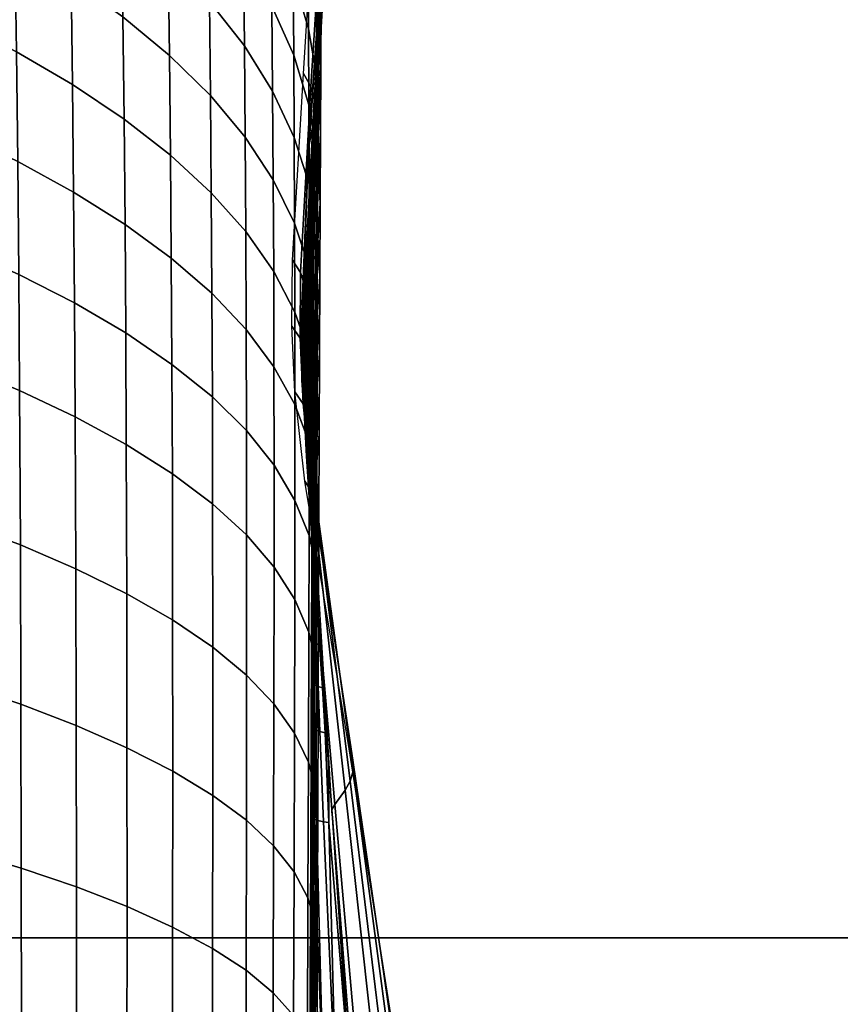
# Model space of a CAD drawing. Header units: millimetres. Extents: x 422 to 799, y -530 to 0.
# Tile 501 of 656: x 655 to 667, y -225 to -210. Entities that reach past the tile are written whole.
import ezdxf

# ---------------------------------------------------------------- set-up
doc = ezdxf.new("R2010")
doc.units = ezdxf.units.MM
doc.header["$MEASUREMENT"] = 0
for name, color, linetype in [('Coperchio', 4, 'Continuous'), ('sanitari', 7, 'Continuous'), ('Sifone', 11, 'Continuous')]:
    doc.layers.add(name, color=color, linetype=linetype)

msp = doc.modelspace()

# ---------------------------------------------------------------- meshes
at = {"layer": 'Coperchio'}
mesh = msp.add_polyface(dxfattribs=at)
corners = [(720.928, -217.993, 36.351), (708.495, -218.007, 36.785), (708.502, -243.373, 36.775), (720.932, -243.36, 36.326), (733.33, -217.977, 35.759), (733.334, -243.344, 35.716), (739.514, -217.968, 35.374), (739.519, -243.335, 35.323), (720.926, -192.688, 36.383), (708.492, -192.702, 36.792), (733.328, -192.672, 35.818), (739.511, -192.664, 35.444), (720.927, -167.384, 36.426), (708.49, -167.398, 36.799), (733.328, -167.369, 35.898), (739.508, -167.36, 35.537), (702.621, -220.683, 36.959), (701.935, -237.247, 36.976), (704.04, -170.97, 36.914), (703.657, -187.543, 36.928), (703.189, -204.115, 36.943), (721.077, -210.057, 40.257), (721.085, -232.587, 40.233), (708.618, -232.598, 40.677), (708.609, -210.068, 40.685), (733.541, -210.045, 39.67), (733.55, -232.574, 39.626), (721.067, -187.53, 40.288), (708.6, -187.539, 40.692), (733.533, -187.519, 39.727), (721.057, -165.006, 40.328), (708.589, -165.013, 40.698), (733.524, -164.997, 39.801), (701.989, -238.47, 40.875), (702.674, -222.185, 40.859), (703.24, -205.895, 40.843), (703.706, -189.602, 40.828), (704.088, -173.306, 40.815), (708.626, -255.131, 40.667), (698.692, -231.424, 40.971), (698.689, -190.648, 40.962), (701.931, -190.648, 40.877), (692.207, -231.424, 41.146), (692.205, -190.647, 41.124), (679.237, -231.424, 41.452), (679.235, -190.646, 41.407), (653.293, -231.423, 41.858), (653.292, -190.644, 41.784), (640.321, -231.423, 41.957), (640.32, -190.644, 41.875), (692.207, -272.201, 41.124), (704.088, -173.306, 40.815), (703.706, -189.602, 40.828), (703.24, -205.895, 40.843), (701.934, -231.424, 40.879), (702.674, -222.185, 40.859), (701.927, -149.873, 40.856), (701.989, -238.47, 40.875), (701.169, -254.748, 40.892), (698.591, -190.65, 37.064), (701.83, -190.65, 36.978), (701.842, -149.875, 36.957), (698.603, -149.876, 37.028), (692.114, -190.651, 37.225), (692.125, -149.878, 37.163), (679.161, -190.653, 37.508), (679.17, -149.882, 37.399), (653.256, -190.656, 37.884), (653.26, -149.886, 37.715), (692.109, -231.424, 37.247), (698.586, -231.424, 37.073), (679.157, -231.425, 37.552), (653.255, -231.426, 37.958), (692.11, -272.197, 37.226), (704.04, -170.97, 36.914), (703.657, -187.543, 36.928), (702.621, -220.683, 36.959), (701.824, -231.423, 36.98), (703.189, -204.115, 36.943), (701.935, -237.247, 36.976), (701.111, -253.804, 36.993)]
mesh.append_faces([[corners[k] for k in face] for face in [(0, 1, 2, 3), (4, 0, 3, 5), (6, 4, 5, 7), (8, 9, 1, 0), (10, 8, 0, 4), (11, 10, 4, 6), (12, 13, 9, 8), (14, 12, 8, 10), (15, 14, 10, 11), (2, 16, 17, 17), (9, 18, 19, 19), (9, 19, 20, 20), (1, 20, 16, 16), (1, 16, 2, 2), (9, 13, 18, 18), (20, 1, 9, 9), (21, 22, 23, 24), (25, 26, 22, 21), (27, 21, 24, 28), (29, 25, 21, 27), (30, 27, 28, 31), (32, 29, 27, 30), (33, 34, 23, 23), (35, 24, 34, 34), (36, 37, 28, 28), (36, 28, 35, 35), (23, 38, 33, 33), (28, 24, 35, 35), (34, 24, 23, 23), (31, 28, 37, 37), (39, 40, 41, 41), (42, 43, 40, 39), (44, 45, 43, 42), (46, 47, 45, 44), (48, 49, 47, 46), (50, 42, 39, 39), (41, 51, 52, 52), (52, 53, 41, 41), (54, 41, 55, 55), (41, 56, 51, 51), (55, 41, 53, 53), (39, 54, 57, 57), (55, 57, 54, 54), (57, 58, 39, 39), (54, 39, 41, 41), (59, 60, 61, 62), (63, 59, 62, 64), (65, 63, 64, 66), (67, 65, 66, 68), (69, 70, 59, 63), (71, 69, 63, 65), (72, 71, 65, 67), (73, 70, 69, 69), (74, 60, 75, 75), (76, 60, 77, 77), (60, 78, 75, 75), (79, 76, 77, 77), (78, 60, 76, 76), (77, 60, 59, 70), (79, 77, 70, 70), (70, 80, 79, 79)]])
at = {"layer": 'sanitari'}
mesh = msp.add_polyface(dxfattribs=at)
corners = [(669.89, -233.563, -13.253), (640.358, -233.563, -13.253), (640.358, -265.132, -13.253), (669.89, -265.132, -13.253), (669.89, -201.994, -13.253), (640.358, -201.994, -13.253), (699.423, -233.563, -13.253), (699.423, -265.132, -13.253), (699.423, -201.994, -13.253), (728.956, -233.563, -13.253), (728.956, -265.132, -13.253), (676.236, -224.06, -277.339), (654.433, -224.06, -277.339), (654.433, -192.052, -276.188), (676.236, -192.052, -276.188), (676.236, -256.069, -278.49), (654.433, -256.069, -278.49), (676.236, -288.077, -279.641), (654.433, -288.077, -279.641), (697.834, -239.855, -277.907), (697.136, -271.365, -279.04), (698.039, -208.117, -276.766), (697.362, -263.489, -278.757), (697.553, -255.611, -278.474), (697.709, -247.733, -278.19), (697.928, -231.921, -277.622), (697.992, -223.986, -277.336), (698.029, -216.052, -277.051), (705.341, -223.901, -277.026), (701.642, -223.941, -277.259), (701.656, -198.039, -276.327), (705.342, -197.957, -276.093), (709.08, -223.867, -276.63), (709.069, -197.879, -275.695), (712.848, -223.838, -276.067), (712.826, -197.806, -275.13), (716.635, -223.815, -275.332), (716.601, -197.74, -274.392), (720.429, -223.798, -274.419), (720.384, -197.679, -273.477), (705.195, -239.83, -277.599), (701.49, -239.84, -277.831), (708.939, -239.826, -277.205), (712.713, -239.827, -276.644), (716.505, -239.835, -275.91), (720.305, -239.849, -275), (704.923, -255.652, -278.168), (701.214, -255.629, -278.399), (708.672, -255.681, -277.776), (712.45, -255.717, -277.217), (716.246, -255.758, -276.486), (720.049, -255.806, -275.578), (704.264, -279.045, -279.01), (700.55, -278.967, -279.238), (708.016, -279.129, -278.621), (711.797, -279.22, -278.066), (715.597, -279.317, -277.338), (719.404, -279.421, -276.436), (697.992, -223.986, -277.336), (698.029, -216.052, -277.051), (698.039, -208.117, -276.766), (697.834, -239.855, -277.907), (697.928, -231.921, -277.622), (697.553, -255.611, -278.474), (697.709, -247.733, -278.19), (697.136, -271.365, -279.04), (697.362, -263.489, -278.757)]
mesh.append_faces([[corners[k] for k in face] for face in [(0, 1, 2, 3), (4, 5, 1, 0), (6, 0, 3, 7), (8, 4, 0, 6), (9, 6, 7, 10), (8, 6, 9, 9), (11, 12, 13, 14), (15, 16, 12, 11), (17, 18, 16, 15), (15, 11, 19, 19), (17, 15, 20, 20), (14, 21, 11, 11), (20, 15, 22, 22), (23, 22, 15, 15), (23, 15, 24, 24), (15, 19, 24, 24), (11, 25, 19, 19), (26, 25, 11, 11), (11, 27, 26, 26), (21, 27, 11, 11), (28, 29, 30, 31), (32, 28, 31, 33), (34, 32, 33, 35), (36, 34, 35, 37), (38, 36, 37, 39), (40, 41, 29, 28), (42, 40, 28, 32), (43, 42, 32, 34), (44, 43, 34, 36), (45, 44, 36, 38), (46, 47, 41, 40), (48, 46, 40, 42), (49, 48, 42, 43), (50, 49, 43, 44), (51, 50, 44, 45), (52, 53, 47, 46), (54, 52, 46, 48), (55, 54, 48, 49), (56, 55, 49, 50), (57, 56, 50, 51), (29, 58, 59, 59), (29, 59, 60, 60), (41, 61, 62, 62), (47, 63, 64, 64), (41, 64, 61, 61), (29, 62, 58, 58), (53, 65, 66, 66), (47, 66, 63, 63), (29, 60, 30, 30), (41, 62, 29, 29), (53, 66, 47, 47), (41, 47, 64, 64)]])
at = {"layer": 'Sifone', "color": 150}
mesh = msp.add_polyface(dxfattribs=at)
corners = [(653.758, -206.595, -326.673), (653.725, -205.007, -325.291), (652.74, -204.468, -326.185), (652.775, -206.088, -327.59), (654.688, -207.135, -325.705), (654.658, -205.58, -324.348), (655.559, -207.709, -324.685), (655.531, -206.191, -323.355), (649.627, -206.51, -331.464), (649.59, -204.759, -330.047), (648.561, -204.41, -330.717), (648.6, -206.183, -332.148), (650.721, -206.896, -330.675), (650.685, -205.171, -329.276), (651.783, -207.311, -329.839), (651.749, -205.614, -328.457), (652.807, -207.756, -328.952), (653.788, -208.231, -328.013), (654.716, -208.737, -327.022), (655.583, -209.277, -325.979), (646.528, -207.46, -334.807), (646.491, -205.603, -333.406), (645.413, -205.347, -333.983), (645.451, -207.224, -335.393), (647.59, -207.719, -334.185), (647.554, -205.881, -332.795), (648.635, -208, -333.526), (649.661, -208.305, -332.83), (650.753, -208.664, -332.026), (651.813, -209.052, -331.173), (652.836, -209.468, -330.268), (653.814, -209.913, -329.311), (654.74, -210.387, -328.299), (655.605, -210.892, -327.234), (646.562, -209.359, -336.151), (645.485, -209.14, -336.746), (647.622, -209.598, -335.52), (648.666, -209.858, -334.852), (649.691, -210.141, -334.144), (650.781, -210.476, -333.326), (651.839, -210.838, -332.458), (652.86, -211.226, -331.538), (653.836, -211.64, -330.564), (654.759, -212.083, -329.534), (655.622, -212.554, -328.45), (646.591, -211.297, -337.44), (645.515, -211.096, -338.042), (647.65, -211.517, -336.801), (648.693, -211.758, -336.123), (649.716, -212.02, -335.405), (650.805, -212.331, -334.576), (651.862, -212.667, -333.695), (652.88, -213.027, -332.761), (653.854, -213.413, -331.771), (654.776, -213.824, -330.725), (655.636, -214.263, -329.624), (646.616, -213.276, -338.672), (645.541, -213.092, -339.281), (647.675, -213.478, -338.026), (648.716, -213.7, -337.341), (649.738, -213.942, -336.614), (650.826, -214.229, -335.774), (651.881, -214.54, -334.882), (652.897, -214.874, -333.935), (653.869, -215.231, -332.931), (654.789, -215.612, -331.871), (646.644, -215.9, -340.184), (645.571, -215.738, -340.799)]
mesh.append_faces([[corners[k] for k in face] for face in [(0, 1, 2, 3), (4, 5, 1, 0), (6, 7, 5, 4), (8, 9, 10, 11), (12, 13, 9, 8), (14, 15, 13, 12), (16, 3, 15, 14), (17, 0, 3, 16), (18, 4, 0, 17), (19, 6, 4, 18), (20, 21, 22, 23), (24, 25, 21, 20), (26, 11, 25, 24), (27, 8, 11, 26), (28, 12, 8, 27), (29, 14, 12, 28), (30, 16, 14, 29), (31, 17, 16, 30), (32, 18, 17, 31), (33, 19, 18, 32), (34, 20, 23, 35), (36, 24, 20, 34), (37, 26, 24, 36), (38, 27, 26, 37), (39, 28, 27, 38), (40, 29, 28, 39), (41, 30, 29, 40), (42, 31, 30, 41), (43, 32, 31, 42), (44, 33, 32, 43), (45, 34, 35, 46), (47, 36, 34, 45), (48, 37, 36, 47), (49, 38, 37, 48), (50, 39, 38, 49), (51, 40, 39, 50), (52, 41, 40, 51), (53, 42, 41, 52), (54, 43, 42, 53), (55, 44, 43, 54), (56, 45, 46, 57), (58, 47, 45, 56), (59, 48, 47, 58), (60, 49, 48, 59), (61, 50, 49, 60), (62, 51, 50, 61), (63, 52, 51, 62), (64, 53, 52, 63), (65, 54, 53, 64), (66, 56, 57, 67)]], dxfattribs={"color": 150})
mesh = msp.add_polyface(dxfattribs=at)
corners = [(659.414, -208.977, -300.34), (659.385, -209.555, -304.713), (659.349, -211.673, -304.432), (659.364, -211.094, -300.059), (659.453, -208.375, -295.785), (659.389, -210.492, -295.505), (659.5, -207.822, -291.594), (659.422, -209.938, -291.314), (659.557, -207.269, -287.402), (659.462, -209.385, -287.122), (659.508, -208.784, -282.569), (659.359, -211.501, -286.842), (659.391, -210.899, -282.289), (659.374, -209.697, -307.027), (659.364, -210.439, -307.728), (659.423, -207.162, -303.893), (659.385, -208.973, -306.309), (659.336, -211.762, -279.595), (659.519, -208.678, -279.595), (659.618, -206.668, -282.849), (659.364, -210.439, -307.728), (659.375, -209.608, -307.094), (659.365, -210.261, -307.871), (659.374, -209.697, -307.027), (659.385, -208.973, -306.309), (659.44, -209.643, -309.675), (659.446, -208.717, -308.612), (659.387, -207.775, -309.67), (659.386, -208.747, -310.777), (659.385, -209.769, -311.882), (659.238, -207.846, -311.883), (659.243, -208.915, -313.029), (659.434, -210.618, -310.739), (659.01, -209.225, -315.353), (659.001, -208.059, -314.176), (658.656, -207.21, -315.314), (658.669, -208.421, -316.53), (659.247, -210.034, -314.167), (659.385, -210.842, -312.983), (659.429, -211.644, -311.803), (658.682, -209.683, -317.728), (658.225, -207.63, -317.69), (658.241, -208.937, -318.924), (659.018, -210.442, -316.516), (659.251, -211.205, -315.296), (657.717, -209.612, -321.334), (657.699, -208.212, -320.092), (657.06, -207.51, -321.224), (657.082, -208.952, -322.497), (658.256, -210.295, -320.135), (658.692, -210.997, -318.908), (659.025, -211.711, -317.664), (656.381, -209.847, -324.883), (656.359, -208.316, -323.615), (655.559, -207.709, -324.685), (655.583, -209.277, -325.979), (657.101, -210.444, -323.739), (657.732, -211.063, -322.549), (658.268, -211.704, -321.322), (656.4, -211.426, -326.116), (655.605, -210.892, -327.234), (659.452, -207.837, -307.55), (659.417, -209.651, -307.56), (659.428, -208.818, -306.545), (659.396, -211.459, -309.604), (659.406, -210.531, -308.579), (659.373, -209.809, -307.328), (659.401, -208.208, -305.318), (659.422, -208.121, -305.429), (659.396, -209.734, -307.446), (659.35, -211.595, -309.361), (659.374, -211.532, -309.484), (659.428, -208.818, -306.545), (659.417, -209.651, -307.56), (659.406, -210.531, -308.579), (659.441, -208.027, -305.534), (659.279, -210.924, -257.622), (659.166, -210.725, -254.462), (659.349, -207.848, -254.462), (659.466, -208.056, -257.622), (659.333, -211.129, -260.771), (659.522, -208.274, -260.771), (659.337, -211.334, -263.908), (659.529, -208.494, -263.908), (659.31, -211.53, -267.036), (659.503, -208.708, -267.036), (659.243, -211.869, -273.296), (659.439, -209.082, -273.296), (659.242, -211.997, -276.441), (659.439, -209.226, -276.441), (659.284, -212.091, -279.595), (659.482, -209.333, -279.595)]
mesh.append_faces([[corners[k] for k in face] for face in [(0, 1, 2, 3), (4, 0, 3, 5), (6, 4, 5, 7), (8, 6, 7, 9), (10, 9, 11, 12), (1, 13, 14, 14), (15, 16, 1, 1), (13, 1, 16, 16), (1, 0, 15, 15), (12, 17, 18, 18), (10, 12, 18, 18), (19, 10, 18, 18), (20, 21, 22, 22), (21, 23, 24, 24), (21, 20, 23, 23), (25, 26, 27, 28), (29, 28, 30, 31), (32, 25, 28, 29), (33, 34, 35, 36), (37, 31, 34, 33), (38, 29, 31, 37), (39, 32, 29, 38), (40, 36, 41, 42), (43, 33, 36, 40), (44, 37, 33, 43), (45, 46, 47, 48), (49, 42, 46, 45), (50, 40, 42, 49), (51, 43, 40, 50), (52, 53, 54, 55), (56, 48, 53, 52), (57, 45, 48, 56), (58, 49, 45, 57), (59, 52, 55, 60), (61, 26, 62, 63), (25, 32, 64, 65), (26, 25, 65, 62), (66, 67, 68, 69), (70, 66, 69, 71), (69, 72, 73, 73), (69, 73, 74, 74), (68, 75, 72, 72), (69, 68, 72, 72), (76, 77, 78, 79), (80, 76, 79, 81), (82, 80, 81, 83), (84, 82, 83, 85), (86, 84, 85, 87), (88, 86, 87, 89), (90, 88, 89, 91)]], dxfattribs={"color": 150})
mesh = msp.add_polyface(dxfattribs=at)
corners = [(659.311, -214.37, -308.524), (659.304, -213.791, -304.152), (659.349, -211.673, -304.432), (659.364, -211.094, -300.059), (659.305, -213.212, -299.779), (659.389, -210.492, -295.505), (659.315, -212.609, -295.224), (659.236, -214.171, -290.754), (659.333, -212.055, -291.034), (659.422, -209.938, -291.314), (659.359, -211.501, -286.842), (659.248, -213.617, -286.562), (659.462, -209.385, -287.122), (659.391, -210.899, -282.289), (659.267, -213.015, -282.01), (659.345, -211.965, -309.082), (659.337, -212.746, -309.736), (659.364, -210.439, -307.728), (659.354, -211.195, -308.413), (659.385, -209.555, -304.713), (659.336, -211.762, -279.595), (659.141, -214.848, -279.595), (659.345, -211.965, -309.082), (659.354, -211.195, -308.413), (659.356, -210.933, -308.641), (659.365, -210.261, -307.871), (659.364, -210.439, -307.728), (659.348, -211.626, -309.404), (659.333, -213.069, -310.904), (659.329, -213.538, -310.375), (659.34, -212.339, -310.159), (659.337, -212.746, -309.736), (659.384, -211.967, -314.077), (659.385, -210.842, -312.983), (659.247, -210.034, -314.167), (659.251, -211.205, -315.296), (659.425, -212.723, -312.863), (659.429, -211.644, -311.803), (659.253, -212.429, -316.413), (659.018, -210.442, -316.516), (659.025, -211.711, -317.664), (659.383, -213.144, -315.163), (659.42, -213.855, -313.919), (658.701, -212.362, -320.067), (658.692, -210.997, -318.908), (658.256, -210.295, -320.135), (658.268, -211.704, -321.322), (659.03, -213.032, -318.794), (659.255, -213.705, -317.514), (657.116, -211.984, -324.948), (657.101, -210.444, -323.739), (656.381, -209.847, -324.883), (656.4, -211.426, -326.116), (657.745, -212.564, -323.734), (657.732, -211.063, -322.549), (658.278, -213.163, -322.482), (658.708, -213.779, -321.201), (656.415, -213.052, -327.311), (655.605, -210.892, -327.234), (655.622, -212.554, -328.45), (657.129, -213.573, -326.122), (657.755, -214.114, -324.886), (659.379, -213.471, -311.66), (659.388, -212.439, -310.632), (659.434, -210.618, -310.739), (659.396, -211.459, -309.604), (659.33, -213.586, -311.407), (659.35, -211.595, -309.361), (659.374, -211.532, -309.484), (659.356, -213.533, -311.535), (659.396, -211.459, -309.604), (659.388, -212.439, -310.632), (659.379, -213.471, -311.66), (659.406, -210.531, -308.579), (659.396, -209.734, -307.446), (659.12, -213.792, -257.622), (658.999, -213.602, -254.462), (659.166, -210.725, -254.462), (659.279, -210.924, -257.622), (659.183, -213.985, -260.771), (659.333, -211.129, -260.771), (659.197, -214.174, -263.908), (659.337, -211.334, -263.908), (659.179, -214.353, -267.036), (659.31, -211.53, -267.036), (659.132, -214.656, -273.296), (659.243, -211.869, -273.296)]
mesh.append_faces([[corners[k] for k in face] for face in [(0, 1, 2, 2), (3, 2, 1, 4), (5, 3, 4, 6), (7, 8, 6, 6), (9, 5, 6, 8), (10, 8, 7, 11), (12, 9, 8, 10), (13, 10, 11, 14), (2, 15, 16, 16), (17, 18, 2, 2), (15, 2, 18, 18), (19, 17, 2, 2), (13, 14, 20, 20), (21, 20, 14, 14), (22, 23, 24, 24), (23, 25, 24, 24), (26, 25, 23, 23), (22, 24, 27, 27), (28, 29, 30, 30), (22, 27, 31, 31), (31, 30, 29, 29), (30, 31, 27, 27), (32, 33, 34, 35), (36, 37, 33, 32), (38, 35, 39, 40), (41, 32, 35, 38), (42, 36, 32, 41), (43, 44, 45, 46), (47, 40, 44, 43), (48, 38, 40, 47), (49, 50, 51, 52), (53, 54, 50, 49), (55, 46, 54, 53), (56, 43, 46, 55), (57, 52, 58, 59), (60, 49, 52, 57), (61, 53, 49, 60), (37, 36, 62, 63), (64, 37, 63, 65), (66, 67, 68, 69), (68, 70, 71, 71), (69, 71, 72, 72), (68, 73, 70, 70), (69, 68, 71, 71), (74, 73, 68, 68), (75, 76, 77, 78), (79, 75, 78, 80), (81, 79, 80, 82), (83, 81, 82, 84), (85, 83, 84, 86)]], dxfattribs={"color": 150})
mesh = msp.add_polyface(dxfattribs=at)
corners = [(659.289, -215.106, -306.979), (659.304, -213.791, -304.152), (659.311, -214.37, -308.524), (659.329, -213.538, -310.375), (659.337, -212.746, -309.736), (659.323, -214.34, -311.001), (659.307, -215.121, -309.937), (659.275, -215.087, -304.591), (659.315, -212.609, -295.224), (659.241, -215.029, -298.547), (659.23, -215.009, -296.532), (659.236, -214.171, -290.754), (659.219, -214.988, -294.514), (659.305, -213.212, -299.779), (659.264, -215.069, -302.576), (659.252, -215.05, -300.561), (659.349, -211.673, -304.432), (659.208, -214.968, -292.502), (659.248, -213.617, -286.562), (659.187, -214.93, -288.472), (659.175, -214.909, -286.253), (659.267, -213.015, -282.01), (659.164, -214.888, -284.034), (659.153, -214.867, -281.814), (659.198, -214.949, -290.489), (659.141, -214.848, -279.595), (659.323, -214.34, -311.001), (659.333, -213.069, -310.904), (659.326, -213.816, -311.636), (659.32, -214.574, -312.352), (659.316, -215.15, -311.615), (659.329, -213.538, -310.375), (659.381, -214.376, -316.236), (659.383, -213.144, -315.163), (659.253, -212.429, -316.413), (659.255, -213.705, -317.514), (659.415, -215.041, -314.965), (659.42, -213.855, -313.919), (659.033, -214.405, -319.903), (659.03, -213.032, -318.794), (658.701, -212.362, -320.067), (658.708, -213.779, -321.201), (659.255, -215.035, -318.598), (659.379, -215.661, -317.295), (658.285, -214.673, -323.612), (658.278, -213.163, -322.482), (657.745, -212.564, -323.734), (657.755, -214.114, -324.886), (658.712, -215.247, -322.309), (659.035, -215.831, -320.988), (656.427, -214.726, -328.467), (656.415, -213.052, -327.311), (655.622, -212.554, -328.45), (655.636, -214.263, -329.624), (657.138, -215.211, -327.259), (657.129, -213.573, -326.122), (657.762, -215.714, -326.004), (659.365, -215.699, -313.705), (659.372, -214.557, -312.685), (659.425, -212.723, -312.863), (659.379, -213.471, -311.66), (659.313, -215.796, -313.446), (659.33, -213.586, -311.407), (659.356, -213.533, -311.535), (659.34, -215.752, -313.577), (659.379, -213.471, -311.66), (659.372, -214.557, -312.685), (659.117, -214.807, -257.622), (658.989, -214.619, -254.462), (658.999, -213.602, -254.462), (659.12, -213.792, -257.622), (659.186, -214.995, -260.772), (659.183, -213.985, -260.771), (659.207, -215.178, -263.908), (659.197, -214.174, -263.908), (659.196, -215.352, -267.036), (659.179, -214.353, -267.036), (659.142, -214.768, -276.441), (659.132, -214.656, -273.296), (659.243, -211.869, -273.296), (659.242, -211.997, -276.441), (659.193, -214.848, -279.595), (659.284, -212.091, -279.595)]
mesh.append_faces([[corners[k] for k in face] for face in [(0, 1, 2, 2), (3, 2, 4, 4), (5, 2, 3, 3), (5, 6, 2, 2), (7, 1, 0, 0), (8, 9, 10, 10), (11, 8, 12, 12), (8, 10, 12, 12), (13, 1, 14, 14), (7, 14, 1, 1), (15, 9, 13, 13), (8, 13, 9, 9), (14, 15, 13, 13), (16, 4, 2, 2), (12, 17, 11, 11), (18, 19, 20, 20), (21, 22, 23, 23), (18, 20, 22, 22), (11, 24, 19, 19), (17, 24, 11, 11), (18, 11, 19, 19), (18, 22, 21, 21), (21, 23, 25, 25), (26, 27, 28, 28), (28, 29, 30, 30), (31, 27, 26, 26), (30, 26, 28, 28), (32, 33, 34, 35), (36, 37, 33, 32), (38, 39, 40, 41), (42, 35, 39, 38), (43, 32, 35, 42), (44, 45, 46, 47), (48, 41, 45, 44), (49, 38, 41, 48), (50, 51, 52, 53), (54, 55, 51, 50), (56, 47, 55, 54), (37, 36, 57, 58), (59, 37, 58, 60), (61, 62, 63, 64), (63, 65, 66, 66), (64, 63, 66, 66), (67, 68, 69, 70), (71, 67, 70, 72), (73, 71, 72, 74), (75, 73, 74, 76), (77, 78, 79, 80), (81, 77, 80, 82)]], dxfattribs={"color": 150})
mesh = msp.add_polyface(dxfattribs=at)
corners = [(655.647, -216.019, -330.755), (655.636, -214.263, -329.624), (654.776, -213.824, -330.725), (654.789, -215.612, -331.871), (647.702, -216.08, -339.53), (647.675, -213.478, -338.026), (646.616, -213.276, -338.672), (646.644, -215.9, -340.184), (648.742, -216.278, -338.836), (648.716, -213.7, -337.341), (649.762, -216.495, -338.099), (649.738, -213.942, -336.614), (650.848, -216.753, -337.247), (650.826, -214.229, -335.774), (651.9, -217.032, -336.342), (651.881, -214.54, -334.882), (652.915, -217.332, -335.38), (652.897, -214.874, -333.935), (653.884, -217.654, -334.362), (653.869, -215.231, -332.931), (654.801, -217.997, -333.286), (655.656, -218.363, -332.152), (646.668, -218.589, -341.596), (645.571, -215.738, -340.799), (645.595, -218.447, -342.217), (647.724, -218.748, -340.936), (648.763, -218.923, -340.234), (649.781, -219.115, -339.489), (650.865, -219.345, -338.627), (651.916, -219.594, -337.71), (652.928, -219.862, -336.737), (653.895, -220.149, -335.706), (654.809, -220.455, -334.615), (655.662, -220.782, -333.467), (646.688, -221.337, -342.904), (645.617, -221.214, -343.529), (647.743, -221.475, -342.238), (648.78, -221.629, -341.53), (649.797, -221.798, -340.778), (650.879, -222.001, -339.907), (651.928, -222.221, -338.981), (652.937, -222.457, -337.997), (653.902, -222.711, -336.955), (654.814, -222.981, -335.853), (655.665, -223.27, -334.692), (646.706, -224.139, -344.104), (645.635, -224.034, -344.733), (647.76, -224.257, -343.433), (648.795, -224.39, -342.72), (649.811, -224.537, -341.962), (650.891, -224.713, -341.084), (651.937, -224.905, -340.149), (652.945, -225.112, -339.157), (653.908, -225.332, -338.105), (654.817, -225.568, -336.994), (655.666, -225.82, -335.822), (646.722, -226.987, -345.192), (645.652, -226.9, -345.824), (647.774, -227.087, -344.517), (648.809, -227.2, -343.8), (649.823, -227.325, -343.037), (650.901, -227.477, -342.152), (651.946, -227.641, -341.211), (652.952, -227.819, -340.211), (653.912, -228.008, -339.152), (654.819, -228.21, -338.032), (655.666, -228.426, -336.851)]
mesh.append_faces([[corners[k] for k in face] for face in [(0, 1, 2, 3), (4, 5, 6, 7), (8, 9, 5, 4), (10, 11, 9, 8), (12, 13, 11, 10), (14, 15, 13, 12), (16, 17, 15, 14), (18, 19, 17, 16), (20, 3, 19, 18), (21, 0, 3, 20), (22, 7, 23, 24), (25, 4, 7, 22), (26, 8, 4, 25), (27, 10, 8, 26), (28, 12, 10, 27), (29, 14, 12, 28), (30, 16, 14, 29), (31, 18, 16, 30), (32, 20, 18, 31), (33, 21, 20, 32), (34, 22, 24, 35), (36, 25, 22, 34), (37, 26, 25, 36), (38, 27, 26, 37), (39, 28, 27, 38), (40, 29, 28, 39), (41, 30, 29, 40), (42, 31, 30, 41), (43, 32, 31, 42), (44, 33, 32, 43), (45, 34, 35, 46), (47, 36, 34, 45), (48, 37, 36, 47), (49, 38, 37, 48), (50, 39, 38, 49), (51, 40, 39, 50), (52, 41, 40, 51), (53, 42, 41, 52), (54, 43, 42, 53), (55, 44, 43, 54), (56, 45, 46, 57), (58, 47, 45, 56), (59, 48, 47, 58), (60, 49, 48, 59), (61, 50, 49, 60), (62, 51, 50, 61), (63, 52, 51, 62), (64, 53, 52, 63), (65, 54, 53, 64), (66, 55, 54, 65)]], dxfattribs={"color": 150})
mesh = msp.add_polyface(dxfattribs=at)
corners = [(659.153, -214.867, -281.814), (659.147, -215.447, -280.408), (659.143, -215.454, -279.595), (659.164, -214.888, -284.034), (659.166, -215.41, -284.44), (659.156, -215.429, -282.424), (659.187, -214.93, -288.472), (659.186, -215.37, -288.471), (659.176, -215.391, -286.455), (659.208, -214.968, -292.502), (659.206, -215.329, -292.501), (659.196, -215.35, -290.489), (659.198, -214.949, -290.489), (659.175, -214.909, -286.253), (659.141, -214.848, -279.595), (659.23, -215.009, -296.532), (659.217, -215.309, -294.513), (659.219, -214.988, -294.514), (659.241, -215.029, -298.547), (659.228, -215.291, -296.531), (659.255, -216.417, -319.66), (659.255, -215.035, -318.598), (659.033, -214.405, -319.903), (659.035, -215.831, -320.988), (658.289, -216.233, -324.71), (658.285, -214.673, -323.612), (657.755, -214.114, -324.886), (657.762, -215.714, -326.004), (658.714, -216.766, -323.386), (658.712, -215.247, -322.309), (659.035, -217.309, -322.045), (659.253, -217.853, -320.697), (656.435, -216.449, -329.582), (656.427, -214.726, -328.467), (655.636, -214.263, -329.624), (655.647, -216.019, -330.755), (657.145, -216.898, -328.357), (657.138, -215.211, -327.259), (657.766, -217.363, -327.085), (658.291, -217.843, -325.773), (658.715, -218.337, -324.432), (659.228, -215.291, -296.531), (659.246, -216.512, -291.301), (659.217, -215.309, -294.513), (659.206, -215.329, -292.501), (659.166, -215.41, -284.44), (659.176, -215.391, -286.455), (659.23, -216.533, -284.323), (659.186, -215.37, -288.471), (659.196, -215.35, -290.489), (659.147, -215.447, -280.408), (659.156, -215.429, -282.424), (659.143, -215.454, -279.595), (659.343, -218.273, -279.595), (659.165, -215.819, -257.622), (659.036, -215.634, -254.462), (658.989, -214.619, -254.462), (659.117, -214.807, -257.622), (659.309, -217.197, -257.622), (659.191, -217.015, -254.462), (659.234, -216.003, -260.772), (659.186, -214.995, -260.772), (659.255, -216.182, -263.908), (659.207, -215.178, -263.908), (659.245, -216.349, -267.036), (659.196, -215.352, -267.036), (659.162, -215.642, -273.296), (659.179, -214.353, -267.036), (659.132, -214.656, -273.296), (659.212, -216.628, -273.296), (659.179, -215.749, -276.441), (659.142, -214.768, -276.441), (659.229, -216.73, -276.441), (659.237, -215.825, -279.595), (659.193, -214.848, -279.595), (659.288, -216.801, -279.595)]
mesh.append_faces([[corners[k] for k in face] for face in [(0, 1, 2, 2), (3, 4, 5, 5), (0, 5, 1, 1), (6, 7, 8, 8), (9, 10, 11, 11), (12, 11, 7, 7), (13, 8, 4, 4), (13, 4, 3, 3), (3, 5, 0, 0), (2, 14, 0, 0), (15, 16, 17, 17), (10, 9, 17, 17), (7, 6, 12, 12), (12, 9, 11, 11), (8, 13, 6, 6), (17, 16, 10, 10), (18, 19, 15, 15), (16, 15, 19, 19), (20, 21, 22, 23), (24, 25, 26, 27), (28, 29, 25, 24), (30, 23, 29, 28), (31, 20, 23, 30), (32, 33, 34, 35), (36, 37, 33, 32), (38, 27, 37, 36), (39, 24, 27, 38), (40, 28, 24, 39), (41, 42, 43, 43), (44, 43, 42, 42), (45, 46, 47, 47), (48, 42, 47, 47), (42, 48, 49, 49), (48, 47, 46, 46), (44, 42, 49, 49), (47, 50, 51, 51), (47, 52, 50, 50), (47, 53, 52, 52), (45, 47, 51, 51), (54, 55, 56, 57), (58, 59, 55, 54), (60, 54, 57, 61), (62, 60, 61, 63), (64, 62, 63, 65), (66, 65, 67, 68), (69, 64, 65, 66), (70, 66, 68, 71), (72, 69, 66, 70), (73, 70, 71, 74), (75, 72, 70, 73)]], dxfattribs={"color": 150})
mesh = msp.add_polyface(dxfattribs=at)
corners = [(659.303, -215.119, -309.368), (659.311, -214.37, -308.524), (659.307, -215.121, -309.937), (659.289, -215.106, -306.979), (659.323, -214.34, -311.001), (659.316, -215.15, -311.615), (659.241, -215.029, -298.547), (659.239, -215.273, -298.546), (659.228, -215.291, -296.531), (659.264, -215.069, -302.576), (659.262, -215.237, -302.576), (659.251, -215.255, -300.561), (659.252, -215.05, -300.561), (659.289, -215.106, -306.979), (659.288, -215.192, -306.98), (659.274, -215.217, -304.591), (659.307, -215.121, -309.937), (659.306, -215.155, -309.937), (659.303, -215.163, -309.368), (659.303, -215.119, -309.368), (659.275, -215.087, -304.591), (659.316, -215.15, -311.615), (659.304, -217.516, -313.292), (659.31, -216.221, -313.816), (659.305, -217.118, -314.564), (659.307, -216.734, -312.755), (659.315, -215.411, -313.111), (659.316, -215.15, -311.615), (659.32, -214.574, -312.352), (659.311, -215.975, -312.212), (659.411, -216.283, -315.999), (659.415, -215.041, -314.965), (659.381, -214.376, -316.236), (659.379, -215.661, -317.295), (659.376, -217.001, -318.335), (659.255, -215.035, -318.598), (659.255, -216.417, -319.66), (659.406, -217.579, -317.017), (659.358, -216.897, -314.715), (659.365, -215.699, -313.705), (659.351, -218.151, -315.712), (659.306, -216.985, -314.453), (659.313, -215.796, -313.446), (659.34, -215.752, -313.577), (659.333, -216.946, -314.585), (659.372, -214.557, -312.685), (659.365, -215.699, -313.705), (659.358, -216.897, -314.715), (659.246, -216.512, -291.301), (659.277, -216.476, -303.087), (659.298, -218.166, -303.086), (659.312, -218.198, -291.302), (659.311, -215.975, -312.212), (659.307, -216.734, -312.755), (659.292, -216.461, -307.822), (659.306, -215.155, -309.937), (659.316, -215.15, -311.615), (659.303, -215.163, -309.368), (659.298, -218.15, -308.885), (659.228, -215.291, -296.531), (659.274, -215.217, -304.591), (659.262, -215.237, -302.576), (659.288, -215.192, -306.98), (659.239, -215.273, -298.546), (659.251, -215.255, -300.561), (659.367, -217.376, -260.771), (659.309, -217.197, -257.622), (659.165, -215.819, -257.622), (659.234, -216.003, -260.772), (659.378, -217.548, -263.908), (659.255, -216.182, -263.908), (659.357, -217.709, -267.036), (659.245, -216.349, -267.036), (659.304, -217.973, -273.296), (659.212, -216.628, -273.296), (659.311, -218.068, -276.441), (659.229, -216.73, -276.441)]
mesh.append_faces([[corners[k] for k in face] for face in [(0, 1, 2, 2), (3, 1, 0, 0), (4, 5, 2, 2), (6, 7, 8, 8), (9, 10, 11, 11), (12, 11, 7, 7), (13, 14, 15, 15), (16, 17, 18, 18), (19, 18, 14, 14), (20, 15, 10, 10), (11, 12, 9, 9), (12, 7, 6, 6), (17, 16, 21, 21), (10, 9, 20, 20), (19, 14, 13, 13), (13, 15, 20, 20), (18, 19, 16, 16), (22, 23, 24, 24), (25, 26, 23, 23), (27, 28, 29, 29), (29, 28, 26, 26), (25, 29, 26, 26), (25, 23, 22, 22), (30, 31, 32, 33), (34, 33, 35, 36), (37, 30, 33, 34), (31, 30, 38, 39), (30, 37, 40, 38), (41, 42, 43, 44), (43, 45, 46, 46), (46, 47, 44, 43), (48, 49, 50, 51), (52, 53, 54, 54), (55, 56, 52, 52), (54, 57, 52, 52), (58, 50, 49, 54), (49, 48, 59, 59), (60, 54, 49, 49), (49, 61, 60, 60), (57, 55, 52, 52), (54, 62, 57, 57), (54, 60, 62, 62), (49, 63, 64, 64), (63, 49, 59, 59), (49, 64, 61, 61), (65, 66, 67, 68), (69, 65, 68, 70), (71, 69, 70, 72), (73, 71, 72, 74), (75, 73, 74, 76)]], dxfattribs={"color": 150})
mesh = msp.add_polyface(dxfattribs=at)
corners = [(659.3, -218.083, -315.333), (659.3, -218.393, -313.871), (659.302, -217.597, -314.951), (659.305, -217.118, -314.564), (659.295, -219.027, -316.052), (659.298, -219.272, -314.432), (659.304, -217.516, -313.292), (659.296, -220.127, -314.958), (659.291, -220.006, -316.763), (659.372, -218.395, -319.352), (659.376, -217.001, -318.335), (659.255, -216.417, -319.66), (659.253, -217.853, -320.697), (659.401, -218.932, -318.014), (659.406, -217.579, -317.017), (659.033, -218.839, -323.073), (659.035, -217.309, -322.045), (658.714, -216.766, -323.386), (658.715, -218.337, -324.432), (659.249, -219.343, -321.706), (659.368, -219.843, -320.344), (659.395, -220.339, -318.988), (656.442, -218.75, -330.961), (656.435, -216.449, -329.582), (655.647, -216.019, -330.755), (655.656, -218.363, -332.152), (657.149, -219.154, -329.718), (657.145, -216.898, -328.357), (657.768, -219.572, -328.426), (657.766, -217.363, -327.085), (658.291, -220.004, -327.095), (658.291, -217.843, -325.773), (658.712, -220.447, -325.733), (659.029, -220.898, -324.353), (656.445, -221.128, -332.261), (655.662, -220.782, -333.467), (659.345, -219.462, -316.69), (659.351, -218.151, -315.712), (659.339, -220.828, -317.647), (659.299, -218.231, -315.447), (659.306, -216.985, -314.453), (659.333, -216.946, -314.585), (659.326, -218.196, -315.58), (659.293, -219.533, -316.424), (659.32, -219.502, -316.557), (659.358, -216.897, -314.715), (659.351, -218.151, -315.712), (659.345, -219.462, -316.69), (659.365, -219.519, -291.304), (659.318, -219.49, -303.086), (659.33, -220.151, -303.086), (659.392, -220.179, -291.304), (659.312, -218.198, -291.302), (659.298, -218.166, -303.086), (659.301, -220.127, -312.55), (659.298, -219.272, -314.432), (659.296, -220.127, -314.958), (659.3, -218.393, -313.871), (659.3, -219.466, -312.143), (659.298, -218.15, -308.885), (659.304, -217.516, -313.292), (659.307, -216.734, -312.755), (659.292, -216.461, -307.822), (659.417, -219.541, -282), (659.46, -220.199, -281.999), (659.327, -218.217, -284.412), (659.343, -218.273, -279.595), (659.23, -216.533, -284.323), (659.246, -216.512, -291.301), (659.931, -221.317, -257.622), (659.872, -221.142, -254.462), (659.191, -217.015, -254.462), (659.309, -217.197, -257.622), (659.933, -221.484, -260.771), (659.367, -217.376, -260.771), (659.887, -221.639, -263.908), (659.378, -217.548, -263.908), (659.811, -221.78, -267.035), (659.357, -217.709, -267.036), (659.651, -222.003, -273.296), (659.304, -217.973, -273.296), (659.607, -222.08, -276.441), (659.311, -218.068, -276.441), (659.361, -218.134, -279.595), (659.229, -216.73, -276.441), (659.288, -216.801, -279.595)]
mesh.append_faces([[corners[k] for k in face] for face in [(0, 1, 2, 2), (1, 3, 2, 2), (0, 4, 5, 5), (1, 6, 3, 3), (1, 0, 5, 5), (5, 4, 7, 7), (4, 8, 7, 7), (9, 10, 11, 12), (13, 14, 10, 9), (15, 16, 17, 18), (19, 12, 16, 15), (20, 9, 12, 19), (21, 13, 9, 20), (22, 23, 24, 25), (26, 27, 23, 22), (28, 29, 27, 26), (30, 31, 29, 28), (32, 18, 31, 30), (33, 15, 18, 32), (34, 22, 25, 35), (14, 13, 36, 37), (13, 21, 38, 36), (39, 40, 41, 42), (43, 39, 42, 44), (45, 46, 42, 41), (46, 47, 44, 42), (48, 49, 50, 51), (52, 53, 49, 48), (54, 55, 56, 56), (57, 55, 58, 58), (57, 59, 60, 60), (61, 60, 59, 59), (58, 59, 57, 57), (54, 58, 55, 55), (54, 50, 49, 58), (59, 49, 53, 53), (58, 49, 59, 59), (62, 61, 59, 59), (63, 48, 51, 64), (65, 52, 48, 63), (66, 65, 63, 63), (67, 68, 52, 65), (67, 65, 66, 66), (69, 70, 71, 72), (73, 69, 72, 74), (75, 73, 74, 76), (77, 75, 76, 78), (79, 77, 78, 80), (81, 79, 80, 82), (83, 82, 84, 85)]], dxfattribs={"color": 150})
mesh = msp.add_polyface(dxfattribs=at)
corners = [(659.291, -220.006, -316.763), (659.294, -220.999, -315.476), (659.296, -220.127, -314.958), (659.286, -221.028, -317.471), (659.282, -222.119, -318.189), (659.292, -222.603, -316.385), (659.293, -221.922, -316.006), (659.292, -224.022, -317.141), (659.292, -223.309, -316.766), (659.244, -221.35, -322.967), (659.249, -219.343, -321.706), (659.033, -218.839, -323.073), (659.029, -220.898, -324.353), (659.361, -221.798, -321.584), (659.368, -219.843, -320.344), (659.388, -222.243, -320.209), (659.395, -220.339, -318.988), (657.15, -221.488, -331.001), (657.149, -219.154, -329.718), (656.442, -218.75, -330.961), (656.445, -221.128, -332.261), (657.767, -221.86, -329.693), (657.768, -219.572, -328.426), (658.288, -222.244, -328.345), (658.291, -220.004, -327.095), (658.707, -222.639, -326.966), (658.712, -220.447, -325.733), (659.023, -223.039, -325.569), (659.237, -223.441, -324.165), (659.354, -223.839, -322.765), (659.381, -224.233, -321.373), (656.446, -223.575, -333.473), (655.662, -220.782, -333.467), (655.665, -223.27, -334.692), (657.148, -223.893, -332.2), (657.763, -224.22, -330.878), (658.283, -224.558, -329.516), (659.336, -221.743, -318.254), (659.339, -220.828, -317.647), (659.329, -223.64, -319.429), (659.332, -222.681, -318.848), (659.287, -220.892, -317.379), (659.293, -219.533, -316.424), (659.32, -219.502, -316.557), (659.314, -220.865, -317.513), (659.279, -222.735, -318.578), (659.307, -222.713, -318.713), (659.339, -220.828, -317.647), (659.336, -221.743, -318.254), (659.332, -222.681, -318.848), (659.329, -223.64, -319.429), (659.345, -219.462, -316.69), (659.42, -220.875, -291.305), (659.342, -220.848, -303.087), (659.37, -222.244, -303.087), (659.479, -222.268, -291.306), (659.392, -220.179, -291.304), (659.33, -220.151, -303.086), (659.293, -221.922, -316.006), (659.292, -222.603, -316.385), (659.319, -222.226, -311.088), (659.303, -220.824, -312.831), (659.294, -220.999, -315.476), (659.292, -223.309, -316.766), (659.296, -220.127, -314.958), (659.301, -220.127, -312.55), (659.503, -220.893, -282.131), (659.46, -220.199, -281.999), (659.559, -222.28, -284.674), (659.556, -221.3, -279.595), (659.417, -219.541, -282), (659.343, -218.273, -279.595), (659.605, -222.132, -279.595), (659.607, -222.08, -276.441), (659.311, -218.068, -276.441), (659.361, -218.134, -279.595)]
mesh.append_faces([[corners[k] for k in face] for face in [(0, 1, 2, 2), (0, 3, 1, 1), (4, 5, 3, 3), (3, 6, 1, 1), (3, 5, 6, 6), (4, 7, 8, 8), (8, 5, 4, 4), (9, 10, 11, 12), (13, 14, 10, 9), (15, 16, 14, 13), (17, 18, 19, 20), (21, 22, 18, 17), (23, 24, 22, 21), (25, 26, 24, 23), (27, 12, 26, 25), (28, 9, 12, 27), (29, 13, 9, 28), (30, 15, 13, 29), (31, 20, 32, 33), (34, 17, 20, 31), (35, 21, 17, 34), (36, 23, 21, 35), (16, 15, 37, 38), (15, 30, 39, 40), (40, 37, 15, 15), (41, 42, 43, 44), (45, 41, 44, 46), (44, 47, 48, 48), (46, 48, 49, 49), (46, 49, 50, 50), (51, 47, 44, 43), (46, 44, 48, 48), (52, 53, 54, 55), (56, 57, 53, 52), (58, 59, 60, 60), (58, 61, 62, 62), (63, 60, 59, 59), (60, 61, 58, 58), (62, 61, 64, 64), (64, 61, 65, 65), (61, 53, 57, 65), (53, 61, 60, 54), (52, 66, 67, 56), (55, 68, 66, 52), (67, 66, 69, 69), (68, 69, 66, 66), (70, 67, 69, 69), (71, 70, 69, 69), (72, 73, 74, 75)]], dxfattribs={"color": 150})
mesh = msp.add_polyface(dxfattribs=at)
corners = [(659.284, -224.814, -318.66), (659.277, -223.228, -318.881), (659.274, -224.328, -319.531), (659.282, -222.119, -318.189), (659.292, -224.022, -317.141), (659.294, -225.301, -317.789), (659.293, -224.722, -317.499), (659.269, -226.065, -320.488), (659.295, -226.319, -318.277), (659.271, -225.192, -320.018), (659.284, -224.814, -318.66), (659.274, -224.328, -319.531), (659.294, -225.301, -317.789), (659.297, -227.342, -318.749), (658.701, -224.905, -328.123), (658.707, -222.639, -326.966), (658.288, -222.244, -328.345), (658.283, -224.558, -329.516), (659.016, -225.257, -326.711), (659.023, -223.039, -325.569), (659.23, -225.609, -325.293), (659.237, -223.441, -324.165), (659.347, -225.958, -323.878), (659.354, -223.839, -322.765), (659.375, -226.303, -322.472), (659.381, -224.233, -321.373), (656.445, -226.086, -334.592), (656.446, -223.575, -333.473), (655.665, -223.27, -334.692), (655.666, -225.82, -335.822), (657.145, -226.362, -333.308), (657.148, -223.893, -332.2), (657.759, -226.647, -331.975), (657.763, -224.22, -330.878), (658.277, -226.939, -330.601), (658.695, -227.24, -329.195), (659.01, -227.545, -327.772), (659.223, -227.849, -326.341), (659.323, -225.622, -320.546), (659.326, -224.621, -319.996), (659.321, -226.643, -321.08), (659.329, -223.64, -319.429), (659.273, -224.667, -319.724), (659.279, -222.735, -318.578), (659.307, -222.713, -318.713), (659.3, -224.648, -319.86), (659.268, -226.68, -320.807), (659.295, -226.666, -320.943), (659.329, -223.64, -319.429), (659.326, -224.621, -319.996), (659.323, -225.622, -320.546), (659.321, -226.643, -321.08), (659.479, -222.268, -291.306), (659.37, -222.244, -303.087), (659.474, -226.434, -303.088), (659.669, -226.45, -291.311), (659.333, -226.413, -314.867), (659.294, -225.301, -317.789), (659.295, -226.319, -318.277), (659.293, -224.722, -317.499), (659.292, -224.022, -317.141), (659.319, -222.226, -311.088), (659.292, -223.309, -316.766), (659.559, -222.28, -284.674), (659.979, -227.359, -279.595), (659.556, -221.3, -279.595), (660.913, -228.092, -257.622), (660.935, -227.929, -254.462), (659.872, -221.142, -254.462), (659.931, -221.317, -257.622), (660.833, -228.238, -260.771), (659.933, -221.484, -260.771), (660.707, -228.365, -263.907), (659.887, -221.639, -263.908), (660.552, -228.473, -267.035), (659.811, -221.78, -267.035), (660.24, -228.628, -273.296), (659.651, -222.003, -273.296), (660.122, -228.676, -276.44), (659.607, -222.08, -276.441), (660.049, -228.704, -279.595), (659.605, -222.132, -279.595)]
mesh.append_faces([[corners[k] for k in face] for face in [(0, 1, 2, 2), (3, 1, 4, 4), (1, 0, 4, 4), (0, 5, 6, 6), (6, 4, 0, 0), (7, 8, 9, 9), (9, 10, 11, 11), (8, 12, 10, 10), (9, 8, 10, 10), (13, 8, 7, 7), (14, 15, 16, 17), (18, 19, 15, 14), (20, 21, 19, 18), (22, 23, 21, 20), (24, 25, 23, 22), (26, 27, 28, 29), (30, 31, 27, 26), (32, 33, 31, 30), (34, 17, 33, 32), (35, 14, 17, 34), (36, 18, 14, 35), (37, 20, 18, 36), (25, 24, 38, 39), (24, 40, 38, 38), (39, 41, 25, 25), (42, 43, 44, 45), (46, 42, 45, 47), (45, 48, 49, 49), (45, 49, 50, 50), (47, 50, 51, 51), (45, 44, 48, 48), (50, 47, 45, 45), (52, 53, 54, 55), (56, 57, 58, 58), (57, 56, 59, 59), (54, 60, 59, 59), (61, 62, 60, 60), (56, 54, 59, 59), (60, 54, 61, 61), (54, 53, 61, 61), (63, 55, 64, 64), (65, 63, 64, 64), (63, 52, 55, 55), (66, 67, 68, 69), (70, 66, 69, 71), (72, 70, 71, 73), (74, 72, 73, 75), (76, 74, 75, 77), (78, 76, 77, 79), (80, 78, 79, 81)]], dxfattribs={"color": 150})

doc.saveas('drawing.dxf')
